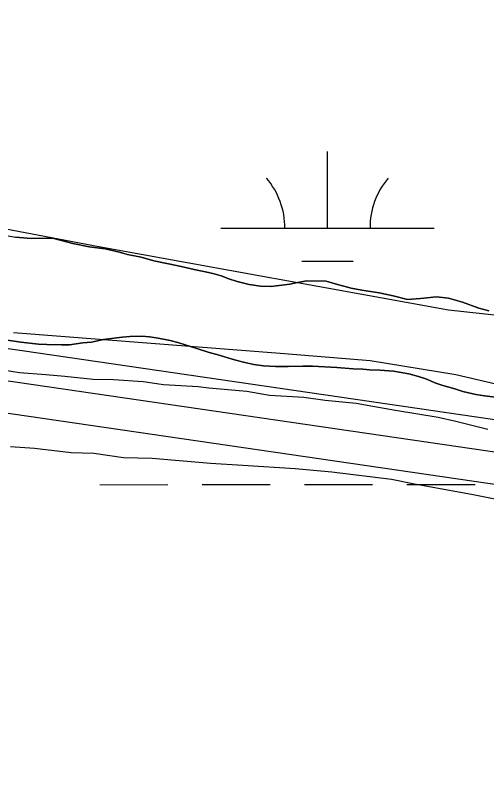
# Model space of a CAD drawing. Extents: x 3279314 to 3317160, y 734079 to 759431.
# Drawn here: x 3306370.2 to 3306591.2, y 756550.2 to 756910.5 of the extents above; entities that cross this region are included whole.
import ezdxf

# ---------------------------------------------------------------- set-up
doc = ezdxf.new("R2010")
doc.units = 0
for name, color, linetype in [('V-ROAD-CNTR', 7, 'Continuous'), ('V-SITE-VEGE', 7, 'Continuous'), ('V-TOPO-SHOR', 7, 'Continuous'), ('V-WETL-SWMP', 7, 'Continuous')]:
    doc.layers.add(name, color=color, linetype=linetype)

msp = doc.modelspace()

# ---------------------------------------------------------------- linework, layer by layer
at = {"layer": 'V-ROAD-CNTR'}
for points in [[(3309580.83, 756285.84), (3309454.89, 756303.52), (3308954.55, 756379.72), (3308656.82, 756421.96), (3308094.24, 756506.01), (3307567.72, 756582.64), (3306992.15, 756663.11), (3306373.34, 756753.36), (3305484.27, 756879.78), (3304917.24, 756967.07), (3304347.59, 757047.14), (3303582.54, 757158.21), (3303505.23, 757169.78), (3303449.6, 757179.28), (3303406.91, 757198.42), (3303370.58, 757229), (3303319.73, 757265.64), (3303277.65, 757291.26), (3303242.8, 757309.16), (3303195.6, 757315.52), (3303162.05, 757304.15)], [(3307565.6, 756567.79), (3306990.03, 756648.27), (3306371.2, 756738.52), (3305482.07, 756864.95), (3304915.06, 756952.23), (3304345.47, 757032.3), (3303580.35, 757143.37)], [(3307565.6, 756567.79), (3306990.03, 756648.27), (3306371.2, 756738.52), (3305482.07, 756864.95), (3304915.06, 756952.23), (3304345.47, 757032.3), (3303580.35, 757143.37)], [(3309578.17, 756255.92), (3309450.54, 756273.83), (3308950.18, 756350.04), (3308652.5, 756392.27), (3308089.86, 756476.33), (3307563.48, 756552.94), (3306987.91, 756633.42), (3306369.07, 756723.67), (3305732.15, 756814.23)]]:
    msp.add_lwpolyline(points, dxfattribs=at)
at = {"layer": 'V-SITE-VEGE'}
for p, q in [((3306377.62, 756805.96), (3306370.22, 756806.68)), ((3306384.62, 756806.21), (3306377.62, 756805.96)), ((3306388.19, 756806.06), (3306384.62, 756806.21)), ((3306397.1, 756803.69), (3306388.19, 756806.06)), ((3306404.77, 756802.15), (3306397.1, 756803.69)), ((3306412.31, 756801.16), (3306404.77, 756802.15)), ((3306419.02, 756799.63), (3306412.31, 756801.16)), ((3306422.72, 756798.52), (3306419.02, 756799.63)), ((3306429.17, 756797.26), (3306422.72, 756798.52)), ((3306435.2, 756795.59), (3306429.17, 756797.26)), ((3306446.57, 756793.21), (3306435.2, 756795.59)), ((3306455.48, 756791.12), (3306446.57, 756793.21)), ((3306459.31, 756790.42), (3306455.48, 756791.12)), ((3306463.43, 756789.44), (3306459.31, 756790.42)), ((3306466.72, 756788.47), (3306463.43, 756789.44)), ((3306470.28, 756787.08), (3306466.72, 756788.47)), ((3306474.25, 756785.83), (3306470.28, 756787.08)), ((3306506.9, 756786.11), (3306502.51, 756785.45)), ((3306515.95, 756785.94), (3306506.9, 756786.11)), ((3306479.87, 756784.44), (3306474.25, 756785.83)), ((3306485.21, 756783.73), (3306479.87, 756784.44)), ((3306490.15, 756783.44), (3306485.21, 756783.73)), ((3306498.94, 756784.64), (3306490.15, 756783.44)), ((3306502.51, 756785.45), (3306498.94, 756784.64)), ((3306520.2, 756784.69), (3306515.95, 756785.94)), ((3306527.6, 756782.74), (3306520.2, 756784.69)), ((3306532.67, 756781.76), (3306527.6, 756782.74)), ((3306540.76, 756780.49), (3306532.67, 756781.76)), ((3306547.33, 756779.09), (3306540.76, 756780.49)), ((3306554.05, 756777.42), (3306547.33, 756779.09)), ((3306560.22, 756777.81), (3306554.05, 756777.42)), ((3306567.63, 756778.6), (3306560.22, 756777.81)), ((3306573.39, 756778.03), (3306567.63, 756778.6)), ((3306579.83, 756776.09), (3306573.39, 756778.03)), ((3306587.5, 756773.31), (3306579.83, 756776.09)), ((3306592.16, 756772.06), (3306587.5, 756773.31))]:
    msp.add_line(p, q, dxfattribs=at)
for points in [[(3306365.5, 756758.55), (3306372.77, 756757.43), (3306381.14, 756756.57), (3306384.97, 756756.28), (3306391.83, 756756.11), (3306395.53, 756756.24), (3306401.85, 756757.04), (3306405.97, 756757.43), (3306411.59, 756758.65), (3306420.24, 756759.84), (3306423.94, 756760.1), (3306429.57, 756760.22), (3306433.13, 756759.93), (3306437.25, 756759.36), (3306442.73, 756758.25), (3306446.43, 756757.27), (3306455.75, 756754.35), (3306461.09, 756752.55), (3306464.65, 756751.71), (3306473.01, 756749.21), (3306477.81, 756747.96), (3306482.05, 756746.98), (3306486.58, 756746.28), (3306492.2, 756745.98), (3306498.1, 756745.96), (3306504.96, 756746.21), (3306509.62, 756746.19), (3306521, 756745.59), (3306528.54, 756744.88), (3306533.07, 756744.73), (3306536.22, 756744.44), (3306541.16, 756744.28), (3306547.47, 756743.84), (3306554.73, 756742.58), (3306559.26, 756741.33), (3306562.68, 756740.22), (3306567.34, 756738.28), (3306570.62, 756737.17), (3306576.24, 756735.5), (3306580.08, 756734.25), (3306586.11, 756732.85), (3306590.22, 756732.29), (3306596.66, 756731.58)], [(3306591.8, 756716.54), (3306576.79, 756720.26), (3306568.45, 756722.13), (3306548.41, 756725.41), (3306537.83, 756727.34), (3306530.04, 756728.64), (3306515.54, 756730.1), (3306505.51, 756731.46), (3306489.32, 756732.41), (3306478.75, 756734.34), (3306460.9, 756735.88), (3306455.88, 756736.56), (3306439.69, 756737.5), (3306430.22, 756738.85), (3306416.27, 756739.74), (3306406.77, 756739.97), (3306393.39, 756741.4), (3306384.46, 756742.18), (3306372.18, 756743.03), (3306364.39, 756744.33)], [(3306814.36, 756649.74), (3306788.16, 756652.6), (3306769.22, 756655.29), (3306740.26, 756659.9), (3306719.67, 756663.74), (3306672.87, 756670.45), (3306647.82, 756674.96), (3306631.14, 756678.71), (3306603.83, 756682.16), (3306584.92, 756685.96), (3306556.53, 756691.11), (3306546.52, 756693.03), (3306518.65, 756696.49), (3306501.36, 756698.02), (3306476.8, 756699.73), (3306461.73, 756700.64), (3306434.4, 756702.97), (3306420.99, 756703.29), (3306407.06, 756705.3), (3306396.45, 756705.56), (3306379.17, 756707.65), (3306368, 756708.47)]]:
    msp.add_lwpolyline(points, dxfattribs=at)
at = {"layer": 'V-TOPO-SHOR'}
for points in [[(3307188.86, 756693.59), (3307135.32, 756706.84), (3307111.9, 756713.47), (3307081.77, 756726.78), (3307044.96, 756736.72), (3307008.19, 756729.95), (3306954.71, 756719.79), (3306911.25, 756713), (3306877.79, 756719.61), (3306820.92, 756729.51), (3306693.77, 756759.31), (3306573.35, 756772.4), (3306409.41, 756802.11), (3306252.17, 756831.84), (3306118.35, 756854.93), (3306021.32, 756874.77), (3305957.74, 756891.34), (3305897.52, 756904.58)], [(3306369.38, 756761.89), (3306496.48, 756752.15), (3306536.62, 756748.9), (3306576.76, 756742.31), (3306633.64, 756729.07), (3306673.79, 756722.47), (3306707.24, 756719.21), (3306747.38, 756712.61), (3306767.47, 756705.97), (3306780.84, 756706), (3306897.96, 756676.18), (3306954.8, 756679.66), (3306988.23, 756686.43), (3307014.99, 756683.15), (3307045.09, 756679.87), (3307071.83, 756686.62), (3307091.88, 756693.36), (3307128.69, 756683.41), (3307185.59, 756660.14)]]:
    msp.add_lwpolyline(points, dxfattribs=at)
at = {"layer": 'V-WETL-SWMP'}
for p, q in [((3306516.54, 756810.79), (3306516.52, 756846.79)), ((3306360.49, 756808.36), (3306370.22, 756806.68)), ((3306360.49, 756808.36), (3306370.22, 756806.68)), ((3306466.54, 756810.77), (3306566.54, 756810.82)), ((3306370.22, 756806.68), (3306377.63, 756805.96)), ((3306370.22, 756806.68), (3306377.63, 756805.96)), ((3306377.63, 756805.96), (3306384.62, 756806.21)), ((3306377.63, 756805.96), (3306384.62, 756806.21)), ((3306384.62, 756806.21), (3306388.19, 756806.06)), ((3306384.62, 756806.21), (3306388.19, 756806.06)), ((3306388.19, 756806.06), (3306397.1, 756803.69)), ((3306388.19, 756806.06), (3306397.1, 756803.69)), ((3306397.1, 756803.69), (3306404.77, 756802.15)), ((3306397.1, 756803.69), (3306404.77, 756802.15)), ((3306404.77, 756802.15), (3306412.31, 756801.16)), ((3306404.77, 756802.15), (3306412.31, 756801.16)), ((3306412.31, 756801.16), (3306419.03, 756799.63)), ((3306412.31, 756801.16), (3306419.03, 756799.63)), ((3306419.03, 756799.63), (3306422.73, 756798.52)), ((3306419.03, 756799.63), (3306422.73, 756798.52)), ((3306422.73, 756798.52), (3306429.17, 756797.26)), ((3306422.73, 756798.52), (3306429.17, 756797.26)), ((3306429.17, 756797.26), (3306435.2, 756795.59)), ((3306429.17, 756797.26), (3306435.2, 756795.59)), ((3306435.2, 756795.59), (3306446.57, 756793.21)), ((3306435.2, 756795.59), (3306446.57, 756793.21)), ((3306446.57, 756793.21), (3306455.48, 756791.12)), ((3306446.57, 756793.21), (3306455.48, 756791.12)), ((3306504.54, 756795.36), (3306528.54, 756795.37)), ((3306455.48, 756791.12), (3306459.32, 756790.42)), ((3306455.48, 756791.12), (3306459.32, 756790.42)), ((3306459.32, 756790.42), (3306463.43, 756789.44)), ((3306459.32, 756790.42), (3306463.43, 756789.44)), ((3306463.43, 756789.44), (3306466.72, 756788.47)), ((3306463.43, 756789.44), (3306466.72, 756788.47)), ((3306466.72, 756788.47), (3306470.28, 756787.08)), ((3306466.72, 756788.47), (3306470.28, 756787.08)), ((3306470.28, 756787.08), (3306474.25, 756785.83)), ((3306470.28, 756787.08), (3306474.25, 756785.83)), ((3306502.51, 756785.45), (3306506.9, 756786.11)), ((3306502.51, 756785.45), (3306506.9, 756786.11)), ((3306506.9, 756786.11), (3306515.95, 756785.94)), ((3306506.9, 756786.11), (3306515.95, 756785.94)), ((3306474.25, 756785.83), (3306479.87, 756784.44)), ((3306474.25, 756785.83), (3306479.87, 756784.44)), ((3306479.87, 756784.44), (3306485.22, 756783.73)), ((3306479.87, 756784.44), (3306485.22, 756783.73)), ((3306485.22, 756783.73), (3306490.15, 756783.44)), ((3306485.22, 756783.73), (3306490.15, 756783.44)), ((3306490.15, 756783.44), (3306498.94, 756784.64)), ((3306490.15, 756783.44), (3306498.94, 756784.64)), ((3306498.94, 756784.64), (3306502.51, 756785.45)), ((3306498.94, 756784.64), (3306502.51, 756785.45)), ((3306515.95, 756785.94), (3306520.2, 756784.69)), ((3306515.95, 756785.94), (3306520.2, 756784.69)), ((3306520.2, 756784.69), (3306527.6, 756782.74)), ((3306520.2, 756784.69), (3306527.6, 756782.74)), ((3306527.6, 756782.74), (3306532.67, 756781.76)), ((3306527.6, 756782.74), (3306532.67, 756781.76)), ((3306532.67, 756781.76), (3306540.76, 756780.49)), ((3306532.67, 756781.76), (3306540.76, 756780.49)), ((3306540.76, 756780.49), (3306547.34, 756779.1)), ((3306540.76, 756780.49), (3306547.34, 756779.1)), ((3306547.34, 756779.1), (3306554.05, 756777.42)), ((3306547.34, 756779.1), (3306554.05, 756777.42)), ((3306554.05, 756777.42), (3306560.22, 756777.81)), ((3306554.05, 756777.42), (3306560.22, 756777.81)), ((3306560.22, 756777.81), (3306567.63, 756778.6)), ((3306560.22, 756777.81), (3306567.63, 756778.6)), ((3306567.63, 756778.6), (3306573.39, 756778.03)), ((3306567.63, 756778.6), (3306573.39, 756778.03)), ((3306573.39, 756778.03), (3306579.83, 756776.09)), ((3306573.39, 756778.03), (3306579.83, 756776.09)), ((3306579.83, 756776.09), (3306587.5, 756773.31)), ((3306579.83, 756776.09), (3306587.5, 756773.31)), ((3306587.5, 756773.31), (3306592.16, 756772.06)), ((3306587.5, 756773.31), (3306592.16, 756772.06)), ((3306372.77, 756757.43), (3306365.51, 756758.55)), ((3306372.77, 756757.43), (3306365.51, 756758.55)), ((3306381.14, 756756.57), (3306372.77, 756757.43)), ((3306381.14, 756756.57), (3306372.77, 756757.43)), ((3306405.97, 756757.43), (3306401.85, 756757.04)), ((3306405.97, 756757.43), (3306401.85, 756757.04)), ((3306411.6, 756758.64), (3306405.97, 756757.43)), ((3306411.6, 756758.64), (3306405.97, 756757.43)), ((3306420.24, 756759.84), (3306411.6, 756758.64)), ((3306420.24, 756759.84), (3306411.6, 756758.64)), ((3306423.95, 756760.1), (3306420.24, 756759.84)), ((3306423.95, 756760.1), (3306420.24, 756759.84)), ((3306429.57, 756760.22), (3306423.95, 756760.1)), ((3306429.57, 756760.22), (3306423.95, 756760.1)), ((3306433.14, 756759.93), (3306429.57, 756760.22)), ((3306433.14, 756759.93), (3306429.57, 756760.22)), ((3306437.25, 756759.37), (3306433.14, 756759.93)), ((3306437.25, 756759.37), (3306433.14, 756759.93)), ((3306442.73, 756758.25), (3306437.25, 756759.37)), ((3306442.73, 756758.25), (3306437.25, 756759.37)), ((3306446.43, 756757.27), (3306442.73, 756758.25)), ((3306446.43, 756757.27), (3306442.73, 756758.25)), ((3306455.75, 756754.36), (3306446.43, 756757.27)), ((3306455.75, 756754.36), (3306446.43, 756757.27)), ((3306384.98, 756756.28), (3306381.14, 756756.57)), ((3306384.98, 756756.28), (3306381.14, 756756.57)), ((3306391.83, 756756.12), (3306384.98, 756756.28)), ((3306391.83, 756756.12), (3306384.98, 756756.28)), ((3306395.54, 756756.24), (3306391.83, 756756.12)), ((3306395.54, 756756.24), (3306391.83, 756756.12)), ((3306401.85, 756757.04), (3306395.54, 756756.24)), ((3306401.85, 756757.04), (3306395.54, 756756.24)), ((3306461.09, 756752.55), (3306455.75, 756754.36)), ((3306461.09, 756752.55), (3306455.75, 756754.36)), ((3306464.65, 756751.71), (3306461.09, 756752.55)), ((3306464.65, 756751.71), (3306461.09, 756752.55)), ((3306473.01, 756749.21), (3306464.65, 756751.71)), ((3306473.01, 756749.21), (3306464.65, 756751.71)), ((3306477.81, 756747.96), (3306473.01, 756749.21)), ((3306477.81, 756747.96), (3306473.01, 756749.21)), ((3306482.05, 756746.98), (3306477.81, 756747.96)), ((3306482.05, 756746.98), (3306477.81, 756747.96)), ((3306486.58, 756746.28), (3306482.05, 756746.98)), ((3306486.58, 756746.28), (3306482.05, 756746.98)), ((3306492.2, 756745.98), (3306486.58, 756746.28)), ((3306492.2, 756745.98), (3306486.58, 756746.28)), ((3306498.1, 756745.96), (3306492.2, 756745.98)), ((3306498.1, 756745.96), (3306492.2, 756745.98)), ((3306504.96, 756746.21), (3306498.1, 756745.96)), ((3306504.96, 756746.21), (3306498.1, 756745.96)), ((3306509.62, 756746.19), (3306504.96, 756746.21)), ((3306509.62, 756746.19), (3306504.96, 756746.21)), ((3306521, 756745.59), (3306509.62, 756746.19)), ((3306521, 756745.59), (3306509.62, 756746.19)), ((3306528.55, 756744.88), (3306521, 756745.59)), ((3306528.55, 756744.88), (3306521, 756745.59)), ((3306533.07, 756744.72), (3306528.55, 756744.88)), ((3306533.07, 756744.72), (3306528.55, 756744.88)), ((3306536.23, 756744.44), (3306533.07, 756744.72)), ((3306536.23, 756744.44), (3306533.07, 756744.72)), ((3306541.16, 756744.28), (3306536.23, 756744.44)), ((3306541.16, 756744.28), (3306536.23, 756744.44)), ((3306547.47, 756743.84), (3306541.16, 756744.28)), ((3306547.47, 756743.84), (3306541.16, 756744.28)), ((3306554.74, 756742.58), (3306547.47, 756743.84)), ((3306554.74, 756742.58), (3306547.47, 756743.84)), ((3306559.26, 756741.33), (3306554.74, 756742.58)), ((3306559.26, 756741.33), (3306554.74, 756742.58)), ((3306562.68, 756740.22), (3306559.26, 756741.33)), ((3306562.68, 756740.22), (3306559.26, 756741.33)), ((3306567.34, 756738.28), (3306562.68, 756740.22)), ((3306567.34, 756738.28), (3306562.68, 756740.22)), ((3306570.63, 756737.17), (3306567.34, 756738.28)), ((3306570.63, 756737.17), (3306567.34, 756738.28)), ((3306576.24, 756735.5), (3306570.63, 756737.17)), ((3306576.24, 756735.5), (3306570.63, 756737.17)), ((3306580.08, 756734.25), (3306576.24, 756735.5)), ((3306580.08, 756734.25), (3306576.24, 756735.5)), ((3306586.11, 756732.85), (3306580.08, 756734.25)), ((3306586.11, 756732.85), (3306580.08, 756734.25)), ((3306590.22, 756732.29), (3306586.11, 756732.85)), ((3306590.22, 756732.29), (3306586.11, 756732.85)), ((3306596.67, 756731.58), (3306590.22, 756732.29)), ((3306596.67, 756731.58), (3306590.22, 756732.29)), ((3306409.75, 756690.67), (3306441.75, 756690.68)), ((3306457.75, 756690.69), (3306489.75, 756690.71)), ((3306505.75, 756690.72), (3306537.75, 756690.73)), ((3306553.75, 756690.74), (3306585.75, 756690.76))]:
    msp.add_line(p, q, dxfattribs=at)
for centre, start, end in [((3306461.29, 756811.24), 359.2573, 40.801), ((3306571.78, 756811.3), 139.2573, 180.801)]:
    msp.add_arc(centre, 35.25, start, end, dxfattribs=at)

doc.saveas('drawing.dxf')
